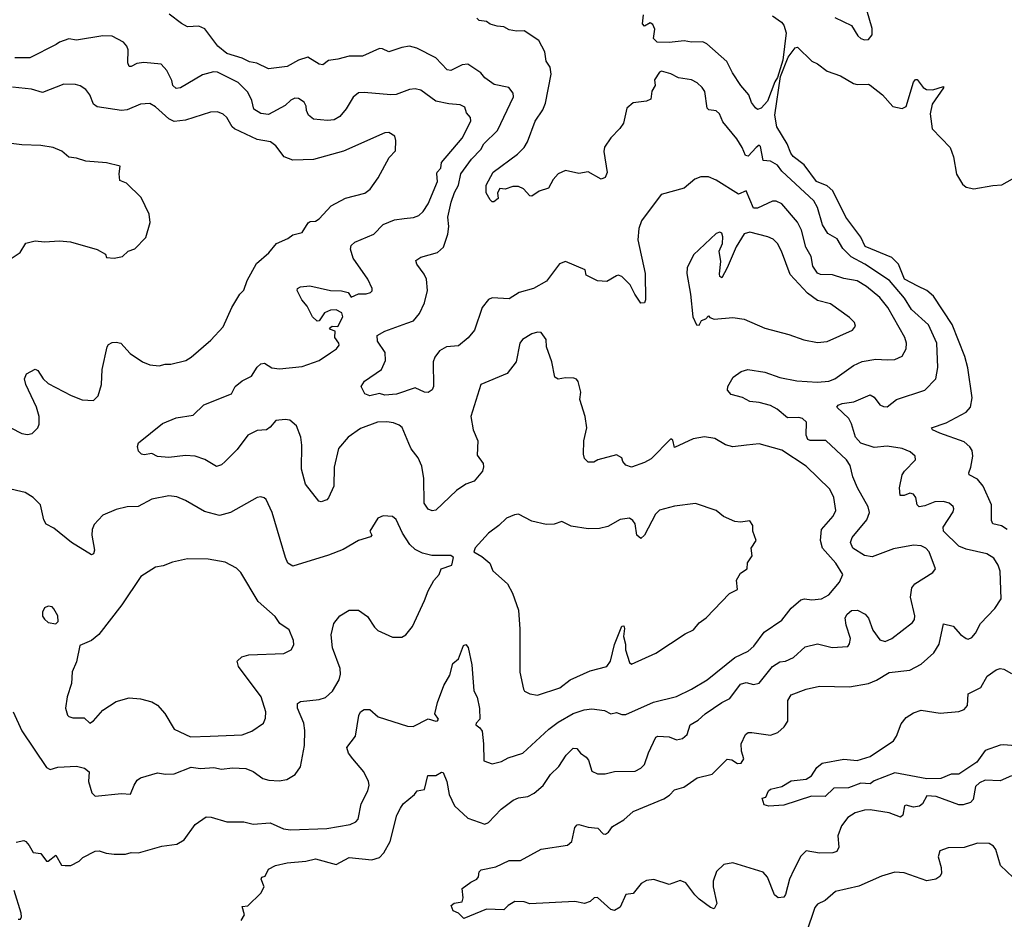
# Model space of a CAD drawing. Extents: x 1771496 to 1971148, y 471553 to 643630.
# Tile 377 of 656: x 1858573 to 1863808, y 559752 to 564535. Entities that reach past the tile are written whole.
import ezdxf

# ---------------------------------------------------------------- set-up
doc = ezdxf.new("R2010")
doc.units = 0

msp = doc.modelspace()

# ---------------------------------------------------------------- linework, layer by layer
at = {"layer": '0CON10XD'}
for points in [[(1861229.2, 563085), (1861175, 563050), (1861085, 563055.7), (1861065, 563047.1), (1861032.1, 563005), (1860991.1, 562885), (1860957.1, 562842.9), (1860905, 562800.4), (1860841.2, 562795), (1860804.5, 562775), (1860779.6, 562740.4), (1860772, 562715), (1860773.8, 562585), (1860765, 562567.5), (1860745, 562553.3), (1860725, 562554), (1860675, 562577.5), (1860577, 562543), (1860515, 562538.5), (1860485, 562546.9), (1860435, 562535.7), (1860408, 562545), (1860387.5, 562585), (1860406.6, 562613.4), (1860496, 562675), (1860517.4, 562722.6), (1860515.7, 562765), (1860475.8, 562825), (1860473.8, 562855), (1860515, 562878.6), (1860631.7, 562921.7), (1860666.6, 562933.4), (1860697.6, 562972.4), (1860725, 563028.8), (1860740.4, 563095), (1860735.4, 563155), (1860722.7, 563182.7), (1860684.2, 563235), (1860679.2, 563255), (1860705, 563272.2), (1860795, 563296.9), (1860825.7, 563325), (1860850, 563395), (1860854, 563435), (1860848.7, 563485), (1860867.1, 563565), (1860884.1, 563615.9), (1860905.7, 563655), (1860919.1, 563715), (1860975, 563792.9), (1861025, 563844.5), (1861041.2, 563875), (1861113.6, 563946.4), (1861198.1, 564125), (1861196, 564145), (1861173.3, 564175), (1861095, 564190.5), (1861046.4, 564226.4), (1861025, 564252), (1860955, 564299.4), (1860925, 564294.5), (1860865, 564265.5), (1860845, 564269.1), (1860785, 564331.8), (1860683.5, 564383.5), (1860645, 564394.6), (1860605, 564387.7), (1860535, 564363.5), (1860500.9, 564380.9), (1860485, 564381.9), (1860395, 564341.9), (1860325, 564341.5), (1860265, 564324.5), (1860215, 564318.6), (1860185, 564294.2), (1860165, 564298.1), (1860104.6, 564335.4), (1860055, 564318.9), (1859995, 564285.6), (1859895, 564274.4), (1859833.4, 564303.4), (1859795, 564310.7), (1859755, 564330.4), (1859675, 564355.5), (1859625.6, 564395), (1859557, 564487), (1859525, 564501.2), (1859465, 564497.5), (1859434, 564514), (1859367.5, 564565)], [(1862906.4, 564546.4), (1862994.6, 564504.6), (1863029.3, 564449.3), (1863045, 564434.3), (1863065, 564427.1), (1863085, 564429.2), (1863105.6, 564455), (1863105, 564487.5), (1863076.8, 564585)], [(1863085, 561005.8), (1863127.4, 561022.6), (1863195.7, 561064.3), (1863305, 561076.2), (1863365, 561108.2), (1863432.1, 561167.9), (1863462.1, 561215), (1863485, 561322.5), (1863535, 561309.5), (1863575, 561265.6), (1863605, 561244.3), (1863615, 561241.9), (1863635, 561249.4), (1863655, 561272.5), (1863681.5, 561325), (1863756.5, 561403.5), (1863790.8, 561455), (1863785, 561602.5), (1863775.5, 561635), (1863751.3, 561671.3), (1863715, 561694.5), (1863605, 561718.9), (1863565.3, 561735.3), (1863483.6, 561815), (1863483.3, 561836.7), (1863535, 561918), (1863540, 561935), (1863535, 561947.1), (1863515, 561964.4), (1863485, 561972.9), (1863438.6, 561971.4), (1863385, 561949.5), (1863355, 561944.5), (1863343.6, 561955), (1863336.4, 561995), (1863325, 562012.9), (1863305, 562017.5), (1863275, 562005.6), (1863254.4, 562004.4), (1863250.4, 562045), (1863264.5, 562115), (1863276.1, 562133.9), (1863336.2, 562195), (1863333.3, 562215), (1863306.4, 562236.4), (1863265, 562255.5), (1863185, 562266.7), (1863115, 562259.5), (1863045, 562284.1), (1863017.3, 562315), (1862995.9, 562385.9), (1862980.9, 562415), (1862918, 562475), (1862924, 562485), (1862946, 562495), (1863007.3, 562502.7), (1863095, 562541.1), (1863115, 562527.1), (1863145, 562486.9), (1863165, 562477.8), (1863185, 562477.1), (1863235, 562515.5), (1863384.4, 562565.6), (1863443.1, 562625), (1863454.6, 562685), (1863448.2, 562815), (1863405, 562912.9), (1863313.5, 562993.5), (1863277.2, 563055), (1863198.1, 563148.1), (1863066.9, 563235), (1862993.8, 563273.9), (1862948.5, 563318.5), (1862919.4, 563369.4), (1862868.8, 563398.8), (1862841.5, 563445), (1862815, 563536), (1862795, 563571.5), (1862625, 563729.1), (1862601, 563761), (1862565, 563783.3), (1862525.9, 563785.9), (1862510.9, 563860.9), (1862505, 563868.5), (1862487.5, 563855), (1862445, 563810), (1862432.4, 563812.4), (1862414.5, 563855), (1862385, 563901.4), (1862311.9, 563991.9), (1862294.2, 564035), (1862275, 564050.8), (1862235.9, 564055.9), (1862228, 564065), (1862215, 564153.3), (1862201.4, 564175), (1862175, 564198.6), (1862145, 564215.6), (1862075.8, 564225.8), (1862035, 564247.1), (1861985, 564262), (1861974.4, 564255.6), (1861948.1, 564215), (1861951.4, 564185), (1861933.5, 564155), (1861928.3, 564111.7), (1861905, 564101.2), (1861835, 564093.8), (1861800, 564065), (1861783.3, 563985), (1861763.9, 563956.1), (1861715, 563906.7), (1861682.5, 563857.5), (1861678, 563835), (1861696.8, 563723.2), (1861685, 563696), (1861665, 563687.5), (1861595, 563725.7), (1861545, 563717.1), (1861475, 563733.8), (1861435.6, 563715), (1861410, 563685), (1861385, 563638.8), (1861335, 563622.5), (1861295, 563596.2), (1861285, 563598.8), (1861252, 563635), (1861225, 563647.8), (1861195, 563647.5), (1861153.9, 563633.9), (1861125, 563636.7), (1861113.8, 563615), (1861116.7, 563585), (1861093, 563567), (1861085, 563566.7), (1861075, 563576.7), (1861052.2, 563615), (1861052.2, 563655), (1861090, 563725), (1861220.2, 563819.8), (1861254.4, 563855), (1861272.5, 563885), (1861313.6, 563995), (1861353.6, 564055), (1861369, 564091), (1861399.1, 564245), (1861393.2, 564283.2), (1861372, 564315), (1861364.7, 564364.7), (1861332.2, 564425), (1861255, 564476.2), (1861215, 564473.1), (1861175, 564481.1), (1861147.1, 564497.1), (1861110.9, 564500.9), (1861075, 564512), (1861055, 564526), (1861015, 564531.2), (1861003, 564543)], [(1862495, 564058), (1862485, 564066.2), (1862464.1, 564094.1), (1862450, 564135), (1862406.5, 564185), (1862362.6, 564252.6), (1862333, 564313), (1862226.9, 564406.9), (1862205, 564416.7), (1862145, 564415.5), (1862105, 564422.2), (1862026, 564414), (1861962.5, 564415), (1861942.5, 564435), (1861950, 564485), (1861939.3, 564509.3), (1861925, 564517.5), (1861895, 564501.2), (1861883.2, 564513.2), (1861890, 564560)], [(1862575, 564556.2), (1862622.7, 564522.7), (1862635.6, 564505), (1862647.1, 564465), (1862629.4, 564320.6), (1862602.2, 564227.8), (1862586.9, 564205), (1862548.3, 564101.7), (1862515, 564064.3), (1862495, 564058)], [(1858555, 560162.5), (1858595, 560171.2), (1858605, 560166.2), (1858624, 560145), (1858645, 560106.2), (1858685, 560101.2), (1858715, 560061.2), (1858725, 560060), (1858765, 560093.3), (1858795, 560040), (1858815, 560037.5), (1858845, 560037.5), (1858888.3, 560061.7), (1858909.3, 560080.7), (1858975, 560113.3), (1858995, 560116), (1859033.1, 560103.1), (1859075, 560098.6), (1859135, 560098.6), (1859166.1, 560106.1), (1859205, 560105.8), (1859328.8, 560141.2), (1859408.8, 560151.2), (1859446.7, 560175), (1859506.7, 560255), (1859565, 560296.2), (1859590, 560295), (1859675, 560270), (1859765, 560270), (1859815, 560258.1), (1859904.5, 560264.5), (1859975, 560233.6), (1860013.4, 560226.6), (1860206.3, 560233.7), (1860330, 560255), (1860359.8, 560270.2), (1860372.9, 560285), (1860388.5, 560365), (1860423.5, 560435), (1860430.5, 560465), (1860426.7, 560485), (1860401.9, 560535), (1860344.6, 560604.6), (1860320.8, 560635), (1860312.5, 560665), (1860358, 560725), (1860375.7, 560835), (1860385, 560854), (1860405, 560867.5), (1860435, 560867.5), (1860478.8, 560828.8), (1860635, 560778.1), (1860665, 560777.1), (1860745, 560817.5), (1860785, 560804.4), (1860795, 560807.5), (1860798.8, 560815), (1860779.2, 560845), (1860793.3, 560905), (1860828.5, 560995), (1860860.4, 561049.6), (1860875, 561111.2), (1860905, 561136.7), (1860933.2, 561206.8), (1860945, 561213.3), (1860957, 561197), (1860977.3, 561105), (1860987.1, 560967.1), (1861005, 560932.5), (1861016.9, 560873.1), (1861019.5, 560815), (1861000, 560795), (1860998.8, 560785), (1861019.8, 560769.8), (1861031.9, 560751.9), (1861039.5, 560685), (1861040, 560595), (1861085, 560578), (1861135, 560591.1), (1861170.3, 560609.7), (1861247.1, 560635), (1861386.7, 560763.3), (1861435, 560800.4), (1861515, 560846.2), (1861573.9, 560866.1), (1861615, 560871.5), (1861682.7, 560862.7), (1861715, 560844.3), (1861745, 560850.6), (1861775, 560840.9), (1861795, 560841.5), (1861943.3, 560906.7), (1862065, 560936.5), (1862144.7, 560975.3), (1862227.1, 561025), (1862375, 561143.3), (1862445, 561177.5), (1862476, 561204), (1862531.3, 561278.7), (1862625, 561342.5), (1862674.3, 561405.7), (1862725, 561449.5), (1862745, 561455.4), (1862785, 561450.5), (1862835, 561455.5), (1862875, 561477.5), (1862932, 561545), (1862948.8, 561585), (1862912.5, 561645), (1862841.2, 561725), (1862830, 561765), (1862836.3, 561823.7), (1862898.5, 561895), (1862911.8, 561925), (1862901.3, 561995), (1862879.6, 562039.6), (1862755, 562160.4), (1862625, 562246.9), (1862505, 562279.4), (1862437.8, 562272.2), (1862363.6, 562263.6), (1862326.2, 562275), (1862268.3, 562308.3), (1862213.1, 562316.9), (1862154.3, 562305.7), (1862055, 562260), (1862045, 562300), (1862035, 562306.2), (1861930.4, 562199.6), (1861895, 562180), (1861825, 562156), (1861795.7, 562165.7), (1861780, 562185), (1861773.3, 562205), (1861745, 562221.2), (1861646.1, 562193.9), (1861625, 562182), (1861595, 562182.5), (1861575, 562202.5), (1861570, 562225), (1861572.9, 562295), (1861588.6, 562365), (1861578.6, 562425), (1861551.4, 562515), (1861555.8, 562555), (1861541.7, 562611.7), (1861533.6, 562623.6), (1861518.3, 562628.3), (1861475, 562631.2), (1861435, 562623.3), (1861417.5, 562635), (1861402, 562715), (1861374, 562795), (1861371.4, 562835), (1861345, 562871.2), (1861325, 562874.3), (1861295.5, 562864.5), (1861246.7, 562835), (1861232.5, 562815), (1861212.9, 562715), (1861165.4, 562654.6), (1861023.8, 562595), (1860970.8, 562425), (1860983.8, 562355), (1861008, 562295), (1861005, 562220), (1861036.1, 562176.1), (1861038.3, 562158.3), (1861033.3, 562135), (1860988.8, 562081.2), (1860944.3, 562065.7), (1860895, 562030.8), (1860785, 561927.1), (1860765, 561924.4), (1860745, 561932.5), (1860723.8, 561965), (1860722, 562095), (1860711.5, 562161.5), (1860691.8, 562205), (1860655, 562253.1), (1860641.5, 562281.5), (1860605.9, 562365.9), (1860589.8, 562379.8), (1860560.9, 562390.9), (1860525, 562397.1), (1860475, 562395.4), (1860385, 562361.1), (1860320, 562315), (1860267.1, 562255), (1860244.2, 562155), (1860242.9, 562055), (1860215, 561992.5), (1860205, 561981.9), (1860175, 561970.8), (1860163.8, 561975), (1860092.5, 562065), (1860070.8, 562145), (1860072.2, 562272.2), (1860067.1, 562315), (1860045, 562376), (1860010, 562405), (1859985, 562409.4), (1859935, 562404.5), (1859905, 562368.2), (1859885, 562353.9), (1859835, 562350.5), (1859785, 562325.8), (1859729.7, 562250.3), (1859664.6, 562185.4), (1859645, 562168.6), (1859619.5, 562159.5), (1859557.2, 562197.2), (1859505, 562214.4), (1859455, 562216.9), (1859365, 562206.9), (1859305, 562211.9), (1859275, 562228), (1859235, 562221.2), (1859220, 562225), (1859205, 562240), (1859200, 562265), (1859203.8, 562285), (1859332.8, 562387.2), (1859405, 562418.5), (1859495, 562432.5), (1859552, 562488), (1859698.8, 562545), (1859718.1, 562585), (1859755, 562615.5), (1859805, 562638.9), (1859835, 562687.1), (1859855, 562705.5), (1859875, 562708.9), (1859913.9, 562683.9), (1859955, 562677.7), (1860075, 562691.2), (1860165, 562723.3), (1860225, 562764.3), (1860257.5, 562785), (1860270.8, 562805), (1860270, 562815), (1860248.5, 562845), (1860249.5, 562879.5), (1860225, 562887.5), (1860220, 562895), (1860235, 562905.8), (1860265, 562903.3), (1860291.5, 562955), (1860286.4, 562976.4), (1860255, 562992.5), (1860225, 562990), (1860194.2, 562975.8), (1860165.9, 562934.1), (1860155, 562931.4), (1860129.4, 562955), (1860101.5, 563011.5), (1860072.5, 563045), (1860048.8, 563095), (1860050, 563105), (1860065.9, 563114.1), (1860115, 563120), (1860225, 563094.4), (1860283.4, 563093.4), (1860320, 563085), (1860335, 563060), (1860373.3, 563076.7), (1860415, 563078), (1860437.5, 563085), (1860446, 563094), (1860446.2, 563105), (1860424, 563155), (1860345, 563266.7), (1860331.1, 563315), (1860335.5, 563334.5), (1860355, 563351.4), (1860455, 563395.4), (1860505, 563446.7), (1860565, 563470.9), (1860617.4, 563477.4), (1860666.4, 563483.6), (1860695.4, 563494.6), (1860718.1, 563515), (1860744, 563556), (1860794.5, 563675), (1860790, 563715), (1860792.1, 563725), (1860811.8, 563745), (1860815, 563775.7), (1860926, 563905), (1860972.2, 563995), (1860970, 564015), (1860949.1, 564039.1), (1860939.3, 564069.3), (1860915, 564083.1), (1860855, 564087.3), (1860785, 564102.3), (1860705, 564159.4), (1860675, 564168.1), (1860645, 564163.1), (1860575, 564137.5), (1860545.4, 564134.6), (1860405, 564148.6), (1860373.4, 564146.6), (1860346.3, 564123.7), (1860308.3, 564061.7), (1860275, 564021.1), (1860245, 564002.7), (1860209.8, 563999.8), (1860135, 564006.9), (1860108, 564028), (1860098.3, 564051.7), (1860096.5, 564075), (1860086, 564096), (1860055, 564115.5), (1860035, 564117.8), (1860015, 564107.5), (1859985, 564078.1), (1859895, 564030.4), (1859855, 564035.5), (1859818.5, 564058.5), (1859807.8, 564105), (1859785, 564150.5), (1859735, 564201.5), (1859625, 564256.8), (1859602.9, 564257.1), (1859545, 564241.5), (1859427.6, 564172.4), (1859405, 564169.4), (1859387.8, 564185), (1859381.2, 564211.2), (1859355, 564264.2), (1859325, 564298.1), (1859232.1, 564307.9), (1859195, 564302.9), (1859165, 564285.7), (1859155, 564286), (1859148.5, 564305), (1859148.9, 564375), (1859141.9, 564395), (1859125, 564415.6), (1859065, 564448.2), (1859015, 564450), (1858875, 564425.5), (1858835, 564432.5), (1858785, 564415.5), (1858766.8, 564403.2)], [(1858766.8, 564403.2), (1858627.2, 564332.8), (1858547, 564333)], [(1863822.5, 561825), (1863793.1, 561843.1), (1863746.2, 561855), (1863738.7, 561871.3), (1863739.6, 561955), (1863695, 562054.3), (1863665, 562092.7), (1863620.8, 562115), (1863618.6, 562125), (1863630, 562155), (1863640.4, 562215), (1863636.2, 562245), (1863625, 562264.3), (1863595, 562290.4), (1863465, 562336.9), (1863426.7, 562355), (1863420, 562365), (1863498.5, 562391.5), (1863605, 562448.1), (1863628.1, 562475), (1863637.5, 562525), (1863613.3, 562683.3), (1863598, 562745), (1863530, 562915), (1863431.1, 563065), (1863395.5, 563095), (1863347.3, 563117.3), (1863276.5, 563155), (1863244.8, 563235), (1863210.1, 563270.1), (1863068.7, 563328.7), (1863045, 563378.2), (1862964.7, 563485), (1862895.2, 563625.2), (1862865, 563650.8), (1862809.1, 563675), (1862743.8, 563763.8), (1862685, 563806.9), (1862672, 563825), (1862653.3, 563875), (1862598.8, 563965), (1862587.8, 564027.8), (1862617.5, 564232.5), (1862659.1, 564335), (1862695, 564386.2), (1862708.8, 564388.8), (1862784.2, 564315), (1862815, 564300.6), (1862865, 564261.1), (1862936.3, 564236.3), (1863005, 564196.2), (1863025, 564191.2), (1863085, 564192.5), (1863095, 564187.5), (1863160, 564135), (1863215, 564073.8), (1863265, 564062), (1863285, 564073.8), (1863325, 564202.5), (1863335, 564217.5), (1863345, 564217.5), (1863376.2, 564175), (1863394.3, 564164.3), (1863427.7, 564162.3), (1863485, 564180), (1863485, 564172.5), (1863423.8, 564086.2), (1863413.9, 564035), (1863423.3, 563955), (1863519.6, 563855), (1863537.7, 563805), (1863554, 563714), (1863585, 563660), (1863605.4, 563645.4), (1863645, 563635.5), (1863746.9, 563653.1), (1863795, 563656.9), (1863851.2, 563688.8)], [(1858465, 562394.4), (1858584.4, 562334.4), (1858615, 562329.2), (1858638.8, 562335), (1858668.6, 562365), (1858675.7, 562385), (1858677.1, 562425), (1858661.9, 562475), (1858605.8, 562595), (1858599.2, 562625), (1858608.3, 562651.7), (1858655, 562676.7), (1858669.5, 562669.5), (1858698, 562625), (1858725, 562600.8), (1858847, 562537), (1858905, 562513.8), (1858965, 562510), (1858990, 562535), (1859008, 562595), (1859012, 562675), (1859037.5, 562795), (1859045, 562808), (1859065, 562818), (1859085, 562820.8), (1859110, 562815), (1859159.5, 562759.5), (1859226.4, 562716.4), (1859265, 562700), (1859315, 562693.8), (1859346.4, 562703.6), (1859375.9, 562704.1), (1859456.4, 562723.6), (1859485, 562740), (1859589.5, 562830.5), (1859655, 562902.5), (1859700, 563005), (1859742.5, 563075), (1859765, 563097.5), (1859782.1, 563147.9), (1859831.7, 563238.3), (1859896.7, 563295), (1859937.5, 563345), (1859998.3, 563371.7), (1860025, 563391.2), (1860075, 563403.3), (1860105.8, 563454.2), (1860117.7, 563462.3), (1860145, 563464), (1860165, 563476.2), (1860228.8, 563545), (1860305, 563585.7), (1860407.3, 563612.7), (1860435.9, 563634.1), (1860478.8, 563695), (1860537.7, 563802.3), (1860571.7, 563838.3), (1860573, 563893), (1860567.5, 563915), (1860535, 563936), (1860515, 563934), (1860294.5, 563835.5), (1860135, 563791.9), (1860025, 563788.2), (1859978.6, 563805), (1859935, 563864.2), (1859906, 563885), (1859835, 563897.8), (1859714.1, 563954.1), (1859701.8, 563965), (1859675, 564015.7), (1859655, 564033.1), (1859625, 564045.6), (1859586.7, 564043.3), (1859455, 564001.5), (1859395, 563993.1), (1859365, 564007.3), (1859295, 564072.5), (1859265, 564088.9), (1859215, 564085.6), (1859145, 564056.5), (1859115, 564051.8), (1858985, 564071.1), (1858965, 564085.8), (1858945, 564136.2), (1858925, 564164), (1858895, 564183.8), (1858870.3, 564190.3), (1858808.3, 564191.7), (1858695, 564148.5), (1858635, 564166.1), (1858535, 564176.2)], [(1858485, 563236), (1858575, 563296.7), (1858605, 563346.2), (1858655, 563358.8), (1858705, 563353.3), (1858785, 563360), (1858843, 563353), (1858985, 563312.5), (1859028.3, 563288.3), (1859035, 563270), (1859075, 563267.5), (1859120, 563275), (1859150, 563305), (1859185, 563317.5), (1859243, 563377), (1859267, 563457), (1859261.7, 563501.7), (1859219.3, 563589.3), (1859140, 563665), (1859105, 563680), (1859101.2, 563715), (1859106.2, 563756.2), (1859033.6, 563773.6), (1858925, 563783.3), (1858875, 563798.8), (1858835, 563803.3), (1858796.1, 563836.1), (1858750, 563855), (1858685, 563866.2), (1858585, 563870), (1858485, 563882)], [(1859751.2, 559745), (1859768.8, 559775), (1859755, 559820), (1859785, 559823.3), (1859855, 559890), (1859872, 559925), (1859857.5, 559965), (1859860, 559975), (1859878.3, 559981.7), (1859895, 560017.5), (1859932.3, 560037.7), (1859995, 560051.9), (1860095, 560060), (1860145, 560072.5), (1860255, 560042.9), (1860325, 560080.6), (1860445, 560067.5), (1860485, 560080), (1860509.1, 560105), (1860542.9, 560165), (1860578.6, 560305), (1860596.6, 560343.4), (1860611.2, 560365), (1860671.2, 560415), (1860686.1, 560433.9), (1860725, 560441.2), (1860742.9, 560517.1), (1860785, 560516.2), (1860815, 560533.3), (1860825, 560532.5), (1860843.7, 560483.7), (1860855.5, 560415), (1860884.3, 560354.3), (1860955, 560290), (1861045, 560258), (1861065, 560266.2), (1861131.9, 560338.1), (1861196, 560385), (1861225, 560398.1), (1861275, 560404.3), (1861308.5, 560421.5), (1861356.2, 560463.8), (1861395, 560522.5), (1861438.9, 560565), (1861477.5, 560625), (1861515, 560660.8), (1861535, 560660), (1861555, 560634.2), (1861585, 560614), (1861597.3, 560597.3), (1861615, 560538.8), (1861645, 560524.3), (1861685, 560525.7), (1861735, 560536.7), (1861845, 560540), (1861876, 560555), (1861895, 560574.2), (1861916.8, 560636.8), (1861955, 560720.8), (1861965, 560725.4), (1862025, 560722.2), (1862065, 560706), (1862097, 560713), (1862120.8, 560735), (1862137.8, 560785), (1862180.1, 560809.9), (1862216.9, 560845), (1862305, 560904.4), (1862349.2, 560925), (1862405, 561001.1), (1862435, 561011.4), (1862475, 560999.4), (1862505, 561006.5), (1862574.8, 561095.2), (1862615, 561120.4), (1862645, 561123.6), (1862687, 561143), (1862749.1, 561200.9), (1862815, 561216.4), (1862893.2, 561196.8), (1862975, 561202.2), (1862985, 561216), (1862990.3, 561245), (1862966, 561315), (1862961.5, 561355), (1862972.9, 561375), (1862995, 561392.9), (1863027.5, 561395), (1863068.6, 561375), (1863085, 561352), (1863108.8, 561288.8), (1863145, 561236.9), (1863175, 561228.4), (1863210, 561245), (1863319.8, 561330.2), (1863330, 561345), (1863332.5, 561365), (1863308.8, 561465), (1863315.4, 561515), (1863331.1, 561535), (1863427.1, 561595), (1863442.5, 561615), (1863407.3, 561705), (1863390, 561725), (1863365, 561738.2), (1863325, 561740.4), (1863218.3, 561721.7), (1863105, 561679.1), (1863065, 561686.4), (1863003.1, 561725), (1862990.5, 561755), (1862998.3, 561781.7), (1863076.4, 561875), (1863091.5, 561915), (1863084.5, 561945), (1863026.7, 562046.7), (1863002.3, 562105), (1862987.3, 562165), (1862968.2, 562195), (1862858.1, 562298.1), (1862775, 562297.8), (1862762.4, 562302.4), (1862753.6, 562325), (1862755.5, 562395), (1862735, 562414.4), (1862715, 562419.5), (1862655, 562418.1), (1862599.4, 562465), (1862565, 562483.8), (1862505, 562499.2), (1862455, 562504.4), (1862415, 562526.7), (1862355, 562542.9), (1862336, 562565), (1862337.5, 562585), (1862366.5, 562633.5), (1862408.8, 562665), (1862444.6, 562675.4), (1862535, 562660.4), (1862615, 562632.3), (1862705, 562615.4), (1862815, 562607.1), (1862875, 562613.1), (1862906, 562625), (1863005, 562696.4), (1863052.4, 562717.6), (1863125, 562730.4), (1863185, 562726.5), (1863225, 562728.1), (1863264.5, 562745.5), (1863285.5, 562785), (1863286.9, 562815), (1863278.2, 562845), (1863187.8, 563005), (1863145, 563057.5), (1863075, 563117.1), (1863025, 563146.1), (1862955, 563159.7), (1862895, 563179.1), (1862830.4, 563180.4), (1862815, 563187.1), (1862789.5, 563225), (1862780, 563275), (1862752.8, 563325), (1862728.6, 563415), (1862708.2, 563458.2), (1862625, 563556.4), (1862595, 563570.5), (1862575, 563570.9), (1862495, 563532.5), (1862475, 563533.1), (1862435, 563624.2), (1862395, 563606.7), (1862275, 563681.9), (1862235, 563699.5), (1862195, 563698.6), (1862163, 563687), (1862105, 563638.8), (1861982.5, 563605), (1861878.9, 563465), (1861864.6, 563425.4), (1861860, 563365), (1861897.5, 563185), (1861900.8, 563045), (1861895, 563030), (1861875, 563027.5), (1861842.9, 563075), (1861818.8, 563125), (1861775, 563170), (1861755, 563176.2), (1861745, 563173.3), (1861695, 563143.3), (1861645, 563146.7), (1861585, 563177.5), (1861580, 563205), (1861475, 563250), (1861442.8, 563237.2), (1861374.5, 563145.5), (1861305, 563105.8), (1861229.2, 563085)], [(1862815, 562819.4), (1862865, 562823.1), (1863000, 562885), (1863016.2, 562905), (1863011.2, 562925), (1862985, 562952), (1862883.7, 563023.7), (1862815, 563042.1), (1862761.5, 563081.5), (1862669.5, 563179.5), (1862622.5, 563305), (1862602.2, 563345), (1862578.1, 563368.1), (1862550.9, 563380.9), (1862455, 563406.1), (1862425, 563396.5), (1862382.2, 563327.8), (1862335, 563216.2), (1862305, 563162.5), (1862295, 563170), (1862293.4, 563183.4), (1862300.8, 563249.2), (1862291.5, 563305), (1862309.7, 563345), (1862310.9, 563380.9), (1862305, 563400), (1862295, 563405.8), (1862275, 563398), (1862155.7, 563284.3), (1862121.2, 563215), (1862119.4, 563185), (1862139.2, 563075), (1862151.2, 562955), (1862171.7, 562911.7), (1862185, 562910), (1862197.5, 562935), (1862220, 562945), (1862235, 562960), (1862241.7, 562951.7), (1862265, 562943.3), (1862365, 562952), (1862425, 562942), (1862535, 562894), (1862661.2, 562861.2), (1862742.1, 562832.1), (1862815, 562819.4)], [(1858538, 560855), (1858584.5, 560754.5), (1858715, 560558), (1858735, 560548), (1858775, 560560), (1858875, 560566), (1858917.5, 560555), (1858942.5, 560535), (1858939.2, 560485), (1858955.7, 560425), (1858975, 560405.8), (1859115, 560420.8), (1859162.5, 560417.5), (1859181.2, 560465), (1859198.3, 560491.7), (1859215, 560504), (1859305, 560530.5), (1859347.3, 560522.7), (1859395, 560525.6), (1859485, 560561.1), (1859535, 560554.4), (1859605, 560558.6), (1859645, 560549.2), (1859705, 560557.8), (1859775, 560552.9), (1859815, 560537.5), (1859865, 560500.8), (1859898.3, 560491.7), (1859952.3, 560487.7), (1859992.5, 560495), (1860037.6, 560522.4), (1860065, 560562.5), (1860087.8, 560675), (1860089.1, 560755), (1860082.9, 560795), (1860050.5, 560875), (1860050, 560900), (1860065, 560910.6), (1860165, 560920.9), (1860198.3, 560931.7), (1860235.7, 560965), (1860272.2, 561025), (1860278.9, 561055), (1860276.7, 561085), (1860236.2, 561195), (1860229.1, 561265), (1860242.2, 561325), (1860275, 561365.8), (1860325, 561395.7), (1860375, 561396), (1860421.2, 561361.2), (1860458.8, 561305), (1860477.7, 561287.7), (1860555, 561252.5), (1860605, 561252.5), (1860625, 561263.8), (1860662.1, 561307.9), (1860725, 561446), (1860745, 561498), (1860775, 561553.8), (1860802.5, 561585), (1860814.2, 561615.8), (1860870, 561635), (1860880, 561675), (1860865, 561686.2), (1860764.2, 561685.8), (1860715, 561698.9), (1860675, 561718.1), (1860646.9, 561745), (1860608.6, 561805), (1860575, 561877.5), (1860555, 561893.3), (1860505, 561897.5), (1860477.5, 561885), (1860434.2, 561815.8), (1860444.2, 561795), (1860438.8, 561785), (1860373.6, 561766.4), (1860292.2, 561717.8), (1860215, 561687.1), (1860025, 561630), (1859999.2, 561645), (1859985.6, 561675), (1859915.5, 561915.5), (1859883.2, 561983.2), (1859872.2, 561992.2), (1859855, 561997.5), (1859835, 561994), (1859693.8, 561915), (1859635, 561899.1), (1859555, 561919.5), (1859455, 561979.2), (1859408.8, 561998.8), (1859365, 562004.2), (1859275, 561985.8), (1859202.7, 561947.3), (1859145, 561944.2), (1859085, 561930), (1859015, 561900), (1858968.8, 561851.2), (1858958, 561825), (1858955.8, 561795), (1858970.8, 561715), (1858966, 561695), (1858955, 561690), (1858848, 561755), (1858755, 561832), (1858713, 561853), (1858700.8, 561875), (1858684, 561955), (1858644, 561995), (1858601.3, 562021.3), (1858503.2, 562043.2)], [(1861325, 560942.9), (1861445, 560982.2), (1861500, 561025), (1861605, 561072.2), (1861695, 561095.6), (1861714.1, 561125), (1861735, 561212.5), (1861775, 561310), (1861785, 561312.5), (1861787.7, 561297.7), (1861782.5, 561255), (1861793.4, 561215), (1861793.1, 561185), (1861815, 561117.5), (1861825, 561108.8), (1861955, 561166.2), (1862110.3, 561269.7), (1862155, 561290), (1862185, 561327.5), (1862222.5, 561355), (1862346.1, 561483.9), (1862390, 561505), (1862383.3, 561555), (1862405, 561592.5), (1862440, 561615), (1862443, 561647), (1862467.5, 561685), (1862462.5, 561725), (1862487.5, 561765), (1862470, 561815), (1862470, 561845), (1862455, 561870), (1862405, 561862.5), (1862375, 561867.5), (1862313.9, 561893.9), (1862275, 561926.2), (1862165, 561962), (1862055, 561948.6), (1861975, 561927.8), (1861953.5, 561905), (1861895, 561794.3), (1861875, 561776.2), (1861854.5, 561794.5), (1861844.2, 561855), (1861832.7, 561872.7), (1861815, 561883.8), (1861765, 561877.5), (1861699.7, 561840.3), (1861655, 561830), (1861595, 561828), (1861505, 561842), (1861455, 561866.2), (1861415, 561853.3), (1861371.7, 561851.7), (1861295, 561868.8), (1861225, 561906.7), (1861203, 561903), (1861161.2, 561885), (1861120, 561845), (1861064.5, 561805.5), (1860995, 561727.5), (1860987.5, 561705), (1861030.7, 561680.7), (1861072.5, 561645), (1861087.5, 561605), (1861165.9, 561535.9), (1861193.8, 561485), (1861224, 561395), (1861232.5, 561295), (1861231.4, 561065), (1861250.8, 560975), (1861256.7, 560965), (1861285, 560950), (1861325, 560942.9)], [(1859481.1, 560721.1), (1859585, 560724.6), (1859755, 560732.2), (1859807.3, 560752.7), (1859869.2, 560795), (1859879.7, 560820.3), (1859881.5, 560855), (1859856.2, 560935), (1859735.6, 561095), (1859728.9, 561125), (1859753.3, 561146.7), (1859792, 561158), (1859977.5, 561165), (1860016.2, 561185), (1860029.7, 561210.3), (1860029.2, 561235), (1860005, 561291.2), (1859956, 561325), (1859930.9, 561360.9), (1859840.9, 561440.9), (1859749.2, 561595), (1859725, 561618), (1859665, 561650.8), (1859575.7, 561665.7), (1859465, 561668.6), (1859385, 561650), (1859335, 561630.8), (1859295, 561624), (1859216.2, 561575), (1859116.3, 561423.7), (1858994.5, 561265.5), (1858955, 561234.2), (1858892, 561208), (1858875, 561120), (1858851.7, 561068.3), (1858848, 561005), (1858826, 560935), (1858817.1, 560875), (1858827, 560837), (1858835, 560829.2), (1858855, 560822.2), (1858915, 560822.5), (1858945, 560794.2), (1858965, 560807.1), (1859015, 560863.1), (1859085, 560908.9), (1859155, 560929.4), (1859214.4, 560924.4), (1859275, 560908.6), (1859305, 560890.8), (1859345, 560846.2), (1859395, 560762), (1859481.1, 560721.1)], [(1858765, 561323.3), (1858777.5, 561335), (1858776, 561365), (1858755, 561402.5), (1858745, 561412.5), (1858725, 561416.7), (1858705, 561407.5), (1858693.8, 561385), (1858694.2, 561364.2), (1858705, 561347.5), (1858725, 561330), (1858765, 561323.3)], [(1863925, 560669.6), (1863805, 560680), (1863785, 560677.9), (1863705, 560648.5), (1863662.2, 560587.8), (1863565, 560522.9), (1863525, 560523.8), (1863469.9, 560500.1), (1863395, 560498.9), (1863225, 560529.7), (1863115, 560488.8), (1863095, 560471.5), (1863045, 560474.7), (1862979.2, 560450.8), (1862901.7, 560448.3), (1862855, 560405.5), (1862783.1, 560406.9), (1862635, 560359.2), (1862555, 560354), (1862530.7, 560360.7), (1862520, 560395), (1862539.3, 560400.7), (1862554.4, 560435), (1862565, 560443.5), (1862625, 560457.5), (1862675, 560487.5), (1862755, 560496), (1862782, 560515), (1862811.2, 560558.8), (1862838.6, 560581.4), (1862955, 560603.5), (1863025, 560595.5), (1863095, 560617.5), (1863218.7, 560701.3), (1863234, 560725), (1863259.7, 560790.3), (1863286.2, 560825), (1863325, 560849.2), (1863365, 560864.2), (1863467, 560847), (1863565, 560855.8), (1863595, 560868), (1863611.7, 560888.3), (1863615, 560950), (1863682, 560985), (1863716, 561045), (1863765, 561078.6), (1863785, 561085.7), (1863805, 561082.5), (1863845, 561059.4)], [(1863845.9, 560514.1), (1863785, 560487.8), (1863705, 560492.1), (1863675, 560477.9), (1863655, 560457.8), (1863641.7, 560388.3), (1863627, 560373), (1863588.9, 560361.1), (1863565, 560360.8), (1863445, 560404.4), (1863395, 560408), (1863372.5, 560365), (1863357.2, 560352.8), (1863325, 560348.5), (1863285, 560359.2), (1863276.7, 560355), (1863268.9, 560305), (1863255.5, 560294.5), (1863195, 560317.5), (1863095, 560333.2), (1863065, 560331.8), (1863015, 560317.8), (1862975, 560292.5), (1862942.2, 560247.8), (1862922.9, 560195), (1862927.5, 560135), (1862918.1, 560111.9), (1862895.6, 560104.4), (1862825, 560102.9), (1862755, 560115.6), (1862725, 560088.1), (1862688.5, 560015), (1862665.5, 559964.5), (1862645, 559883.3), (1862635, 559870), (1862605, 559866.2), (1862585, 559881.2), (1862549.5, 559975), (1862525, 560001.8), (1862365, 560051.8), (1862316.2, 560043.8), (1862277.5, 560005), (1862260, 559955), (1862259.5, 559925), (1862280, 559835), (1862265, 559806.7), (1862245, 559814), (1862185, 559858.6), (1862161.5, 559881.5), (1862115, 559946.2), (1862085, 559958), (1862025, 559937.5), (1861945, 559963.6), (1861905, 559958.5), (1861877.4, 559942.6), (1861835, 559888.8), (1861795, 559883.3), (1861765, 559816.7), (1861735, 559798.8), (1861715, 559803.8), (1861645, 559868.1), (1861626.7, 559865), (1861605, 559846), (1861575, 559836), (1861524.5, 559845.5), (1861285, 559834), (1861255, 559843.8), (1861205, 559846.2), (1861170, 559825), (1861147.5, 559802.5), (1861055, 559805.6), (1860935, 559756.2), (1860905, 559783.8), (1860877, 559797), (1860867.5, 559825), (1860882.9, 559837.1), (1860926.2, 559845), (1860930.8, 559865), (1860926, 559915), (1860971.1, 559948.9), (1861003.8, 559965), (1861012.3, 559977.7), (1861016.1, 560003.9), (1861026.7, 560015), (1861105, 560030.5), (1861175, 560064.3), (1861235, 560064.4), (1861345, 560125.5), (1861485, 560146), (1861507.5, 560165), (1861525, 560240), (1861536.4, 560253.6), (1861545, 560256.2), (1861595, 560240.8), (1861645.8, 560235.8), (1861675, 560206), (1861686.5, 560203.5), (1861702.5, 560215), (1861723.8, 560245), (1861785, 560281.4), (1861835, 560324.3), (1861997, 560393), (1862028.1, 560411.9), (1862055, 560440), (1862103.8, 560455), (1862175, 560504.4), (1862255, 560523.3), (1862335, 560602.5), (1862359.1, 560599.1), (1862389.5, 560579.5), (1862408.6, 560581.4), (1862422, 560605), (1862410, 560645), (1862409.4, 560685), (1862430.8, 560735), (1862445, 560744.2), (1862465, 560744.2), (1862565, 560730.9), (1862603.8, 560745), (1862637.1, 560775), (1862656.7, 560805), (1862656.7, 560915), (1862675, 560945.7), (1862755, 560975.6), (1862825, 560991.9), (1862985, 560987.5), (1863085, 561005.8)], [(1863855, 559974.5), (1863787.8, 560037.8), (1863763, 560123), (1863750.9, 560140.9), (1863726.7, 560155), (1863665, 560156.9), (1863595, 560133.5), (1863508.3, 560131.7), (1863465, 560116.2), (1863456.8, 560083.2), (1863472.7, 560027.3), (1863474.2, 559995.8), (1863465, 559978.8), (1863444.4, 559965.6), (1863395, 559955.8), (1863275, 559998.5), (1863225, 560001.9), (1863155, 559980.6), (1863035, 559927.8), (1862910.5, 559899.5), (1862855, 559851.1), (1862815, 559832.5), (1862800, 559815), (1862755, 559677.5)], [(1858565, 559752.5), (1858577, 559753), (1858582.5, 559765), (1858580, 559785), (1858544.2, 559904.2)]]:
    msp.add_lwpolyline(points, dxfattribs=at)

doc.saveas('drawing.dxf')
